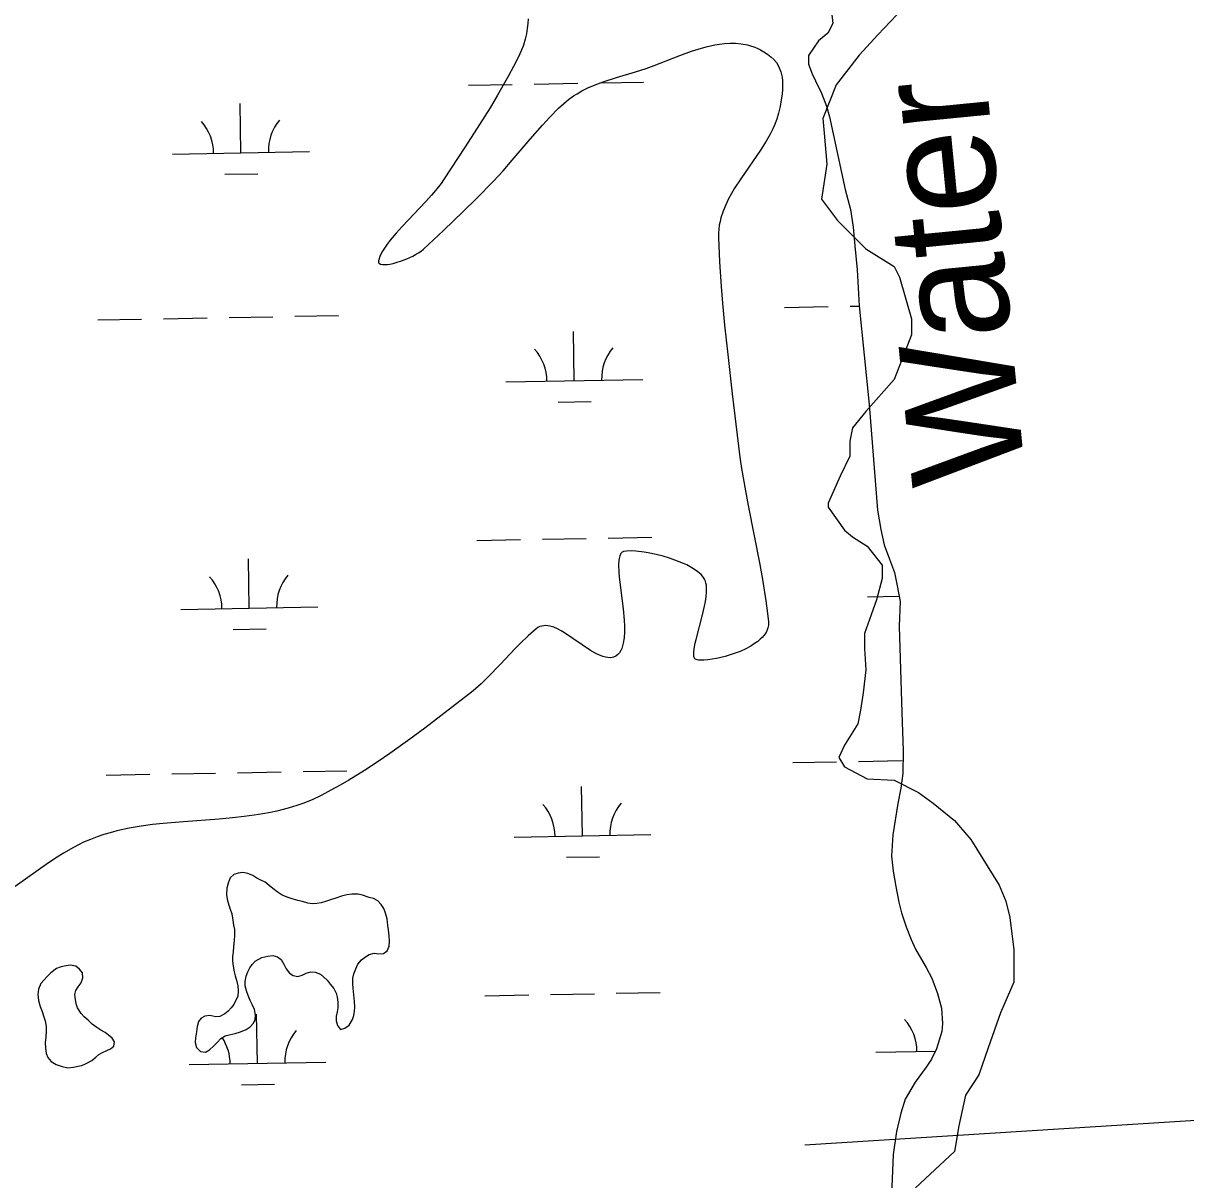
# Model space of a CAD drawing. Extents: x 3925854 to 3964121, y 224593 to 250589.
# Drawn here: x 3947108 to 3947958, y 231121 to 231966 of the extents above; entities that cross this region are included whole.
import ezdxf

# ---------------------------------------------------------------- set-up
doc = ezdxf.new("R2010")
doc.units = 0
for name, color, linetype in [('V-RIVR-EDGE', 7, 'Continuous'), ('V-RIVR-IDEN', 7, 'Continuous'), ('V-SITE-VEGE', 7, 'Continuous'), ('V-TOPO-SHOR', 7, 'Continuous'), ('V-UTIL-LINE', 7, 'Continuous'), ('V-WETL-SWMP', 7, 'Continuous')]:
    doc.layers.add(name, color=color, linetype=linetype)

msp = doc.modelspace()

# ---------------------------------------------------------------- linework, layer by layer
at = {"layer": 'V-RIVR-EDGE'}
msp.add_lwpolyline([(3947746.529, 231972.413), (3947732.768, 231957.67), (3947719.008, 231942.927), (3947702.298, 231921.303), (3947692.469, 231896.73), (3947693.452, 231885.919), (3947695.418, 231863.312), (3947691.486, 231837.757), (3947703.281, 231822.03), (3947723.922, 231801.39), (3947744.563, 231788.612), (3947748.494, 231780.749), (3947757.34, 231750.279), (3947757.34, 231738.484), (3947744.563, 231706.049), (3947723.922, 231682.459), (3947714.093, 231670.664), (3947712.127, 231660.835), (3947712.127, 231650.024), (3947705.247, 231635.28), (3947696.401, 231615.622), (3947696.401, 231612.674), (3947708.196, 231595.964), (3947714.093, 231591.05), (3947724.905, 231584.17), (3947735.717, 231570.409), (3947735.717, 231560.58), (3947731.785, 231544.854), (3947727.854, 231534.042), (3947722.939, 231520.281), (3947722.939, 231509.47), (3947723.922, 231493.743), (3947721.956, 231477.034), (3947719.99, 231464.256), (3947718.025, 231454.427), (3947708.196, 231438.701), (3947704.264, 231429.855), (3947708.196, 231422.975), (3947724.905, 231414.129), (3947744.563, 231413.146), (3947762.255, 231404.3), (3947773.067, 231396.436), (3947788.793, 231383.659), (3947800.588, 231369.898), (3947821.229, 231336.48), (3947826.143, 231324.685), (3947829.092, 231312.89), (3947832.041, 231289.301), (3947832.041, 231265.711), (3947822.212, 231243.105), (3947813.366, 231217.549), (3947806.485, 231197.892), (3947796.656, 231183.148), (3947791.742, 231160.541), (3947788.793, 231141.866), (3947760.289, 231115.328)], dxfattribs=at)
at = {"layer": 'V-SITE-VEGE'}
for points in [[(3947477.086, 231969.512), (3947476.869, 231966.041), (3947476.453, 231962.377), (3947475.802, 231958.531), (3947474.882, 231954.511), (3947473.657, 231950.343), (3947472.074, 231946.054), (3947470.092, 231941.692), (3947466.479, 231934.684), (3947462.715, 231927.698), (3947454.787, 231913.786), (3947449.254, 231904.552), (3947441.641, 231892.28), (3947431.211, 231875.98), (3947415.371, 231851.74), (3947413.491, 231849.157), (3947409.399, 231843.994), (3947406.471, 231840.564), (3947402.387, 231836.011), (3947385.114, 231817.768), (3947380.674, 231812.875), (3947376.277, 231807.642), (3947374.141, 231804.845), (3947372.128, 231801.932), (3947370.32, 231798.91), (3947368.827, 231795.793), (3947368.249, 231794.23), (3947367.796, 231792.649), (3947367.745, 231791.703), (3947368.063, 231790.963), (3947368.464, 231790.582), (3947369.22, 231790.204), (3947370.576, 231789.921), (3947371.511, 231789.862), (3947374.223, 231790.03), (3947376.121, 231790.324), (3947378.462, 231790.824), (3947381.305, 231791.586), (3947384.674, 231792.676), (3947388.549, 231794.156), (3947392.8, 231796.098), (3947394.908, 231797.21), (3947396.98, 231798.437), (3947398.938, 231799.774), (3947400.677, 231801.216), (3947415.23, 231814.894), (3947429.732, 231828.772), (3947439.294, 231838.162), (3947451.826, 231850.896), (3947458.773, 231858.406), (3947465.463, 231866.082), (3947478.595, 231881.62), (3947487.586, 231891.895), (3947492.954, 231897.652), (3947499.384, 231904.083), (3947502.971, 231907.429), (3947506.548, 231910.438), (3947510.294, 231913.137), (3947512.877, 231914.779), (3947516.409, 231916.795), (3947521.267, 231919.201), (3947527.954, 231921.992), (3947531.86, 231923.418), (3947541.579, 231926.543)], [(3947541.579, 231926.543), (3947555.471, 231930.643), (3947563.249, 231933.127), (3947569.209, 231935.272), (3947587.926, 231942.597), (3947596.507, 231945.737), (3947601.444, 231947.351), (3947607.099, 231948.967), (3947613.548, 231950.425), (3947616.981, 231950.998), (3947620.62, 231951.43), (3947624.48, 231951.666), (3947628.562, 231951.633), (3947632.871, 231951.246), (3947637.403, 231950.396), (3947639.713, 231949.765), (3947642.075, 231948.973), (3947644.487, 231947.992), (3947646.947, 231946.802), (3947649.452, 231945.374), (3947651.997, 231943.683), (3947654.584, 231941.692), (3947656.743, 231939.654), (3947658.539, 231937.44), (3947659.544, 231935.88), (3947660.664, 231933.703), (3947661.797, 231930.651), (3947662.272, 231928.847), (3947662.676, 231926.742), (3947662.968, 231924.284), (3947663.106, 231921.435), (3947663.038, 231918.15), (3947662.719, 231914.4), (3947662.108, 231910.177), (3947661.201, 231905.529), (3947660.062, 231900.576), (3947658.797, 231896.196), (3947657.156, 231891.854), (3947655.878, 231888.979), (3947653.97, 231885.167), (3947651.117, 231880.115), (3947646.883, 231873.412), (3947632.48, 231852.563), (3947628.025, 231845.67), (3947625.82, 231841.959), (3947623.637, 231837.967), (3947621.546, 231833.668), (3947619.627, 231829.034), (3947617.996, 231824.018), (3947617.341, 231821.399), (3947616.813, 231818.673), (3947616.432, 231815.832), (3947616.225, 231812.871), (3947616.225, 231809.78), (3947617.06, 231791.815), (3947618.257, 231773.783), (3947619.227, 231761.728), (3947620.704, 231745.631), (3947622.934, 231724.135), (3947626.227, 231695.461), (3947630.837, 231657.313), (3947631.906, 231649.144), (3947633.127, 231640.99), (3947635.931, 231624.715), (3947637.991, 231613.887), (3947646.544, 231570.707), (3947648.739, 231558.395), (3947650.912, 231544.329), (3947651.887, 231536.827), (3947652.757, 231528.826), (3947652.759, 231526.569), (3947652.343, 231524.388), (3947651.848, 231522.981), (3947650.939, 231521.16), (3947649.312, 231518.837), (3947648.192, 231517.564), (3947646.754, 231516.159), (3947644.928, 231514.619), (3947642.626, 231512.952), (3947639.752, 231511.157), (3947636.215, 231509.271), (3947631.933, 231507.33), (3947626.86, 231505.403), (3947621.027, 231503.592), (3947614.838, 231502.105), (3947611.65, 231501.522), (3947608.5, 231501.089), (3947605.5, 231500.85), (3947602.831, 231500.85), (3947601.66, 231500.954), (3947600.633, 231501.143), (3947599.784, 231501.415), (3947599.034, 231501.95), (3947598.51, 231502.787), (3947598.278, 231503.504), (3947598.106, 231504.645), (3947598.096, 231506.47), (3947598.385, 231509.13), (3947599.171, 231513.212), (3947599.831, 231515.98), (3947604.631, 231533.941)], [(3947604.631, 231533.941), (3947606.11, 231540.37), (3947606.734, 231543.702), (3947607.226, 231547.126), (3947607.515, 231550.588), (3947607.498, 231554), (3947607.341, 231555.628), (3947607.06, 231557.199), (3947606.636, 231558.696), (3947606.046, 231560.094), (3947605.264, 231561.374), (3947603.452, 231563.453), (3947601.168, 231565.45), (3947599.413, 231566.73), (3947596.816, 231568.372), (3947592.96, 231570.437), (3947590.586, 231571.549), (3947584.397, 231574.043), (3947580.438, 231575.397), (3947575.84, 231576.779), (3947570.593, 231578.127), (3947564.771, 231579.346), (3947561.803, 231579.847), (3947555.79, 231580.568), (3947552.878, 231580.726), (3947548.938, 231580.605), (3947546.81, 231580.218), (3947545.798, 231579.733), (3947544.969, 231578.924), (3947544.516, 231578.211), (3947544.025, 231577.062), (3947543.562, 231575.203), (3947543.384, 231573.98), (3947543.187, 231570.539), (3947543.369, 231565.229), (3947543.67, 231561.614), (3947546.46, 231538.275), (3947547.203, 231530.052), (3947547.416, 231525.84), (3947547.455, 231521.555), (3947547.234, 231517.293), (3947546.654, 231513.246), (3947546.189, 231511.329), (3947545.581, 231509.513), (3947544.809, 231507.827), (3947543.847, 231506.306), (3947542.663, 231504.989), (3947541.227, 231503.912), (3947539.507, 231503.127), (3947537.428, 231502.703), (3947535.237, 231502.72), (3947533.721, 231502.957), (3947531.628, 231503.523), (3947528.736, 231504.671), (3947527.037, 231505.503), (3947522.756, 231507.975), (3947503.687, 231520.933), (3947501.183, 231522.391), (3947498.555, 231523.738), (3947495.815, 231524.887), (3947492.974, 231525.725), (3947491.551, 231525.975), (3947490.111, 231526.091), (3947488.659, 231526.051), (3947487.207, 231525.823), (3947485.755, 231525.379), (3947484.309, 231524.678), (3947482.878, 231523.687), (3947477.172, 231518.739), (3947471.616, 231513.4), (3947467.968, 231509.681), (3947456.716, 231497.702), (3947448.019, 231488.648), (3947442.907, 231483.694), (3947436.875, 231478.369), (3947433.558, 231475.719), (3947401.57, 231451.249), (3947390.695, 231443.182), (3947375.972, 231432.662), (3947367.426, 231426.823), (3947357.522, 231420.345), (3947346.008, 231413.251), (3947339.776, 231409.62), (3947333.05, 231405.88), (3947325.786, 231402.052), (3947319.222, 231398.95), (3947312.523, 231396.252), (3947307.985, 231394.663), (3947301.855, 231392.785), (3947293.554, 231390.667), (3947288.752, 231389.635), (3947283.216, 231388.597), (3947276.836, 231387.575), (3947269.484, 231386.592), (3947261.02, 231385.664), (3947251.288, 231384.796), (3947225.229, 231382.871), (3947210.426, 231381.58), (3947202.601, 231380.706), (3947194.331, 231379.571), (3947185.612, 231378.07)], [(3947185.612, 231378.07), (3947176.46, 231376.067), (3947171.803, 231374.847), (3947167.049, 231373.44), (3947162.202, 231371.816), (3947157.268, 231369.944), (3947152.257, 231367.789), (3947148.515, 231365.999), (3947144.833, 231364.084), (3947137.618, 231359.935), (3947132.897, 231356.968), (3947126.687, 231352.822), (3947102.165, 231335.443)]]:
    msp.add_lwpolyline(points, dxfattribs=at)
at = {"layer": 'V-TOPO-SHOR'}
for points in [[(3947282.44, 231283.58), (3947286.849, 231284.606), (3947290.607, 231285.134), (3947293.892, 231284.186), (3947296.532, 231282.085), (3947298.531, 231278.668), (3947300.2, 231275.41), (3947302.688, 231272.162), (3947305.326, 231270.388), (3947308.771, 231269.77), (3947312.033, 231270.784), (3947314.966, 231272.123), (3947318.395, 231273.141), (3947321.507, 231272.844), (3947325.286, 231271.408), (3947327.926, 231269.307), (3947330.24, 231267.04), (3947332.563, 231264.117), (3947335.049, 231261.031), (3947336.72, 231257.611), (3947337.568, 231254.672), (3947338.096, 231251.078), (3947337.973, 231246.984), (3947337.515, 231243.869), (3947336.89, 231240.754), (3947336.925, 231237.479), (3947337.779, 231233.887), (3947339.935, 231231.126), (3947343.2, 231231.976), (3947346.286, 231234.301), (3947348.867, 231238.255), (3947349.819, 231241.211), (3947350.278, 231244.326), (3947350.573, 231247.439), (3947350.204, 231251.526), (3947349.665, 231256.27), (3947349.289, 231261.177), (3947348.928, 231264.445), (3947349.051, 231268.539), (3947349.837, 231271.658), (3947351.109, 231275.273), (3947352.713, 231278.726), (3947355.463, 231281.863), (3947358.222, 231284.184), (3947360.989, 231285.849), (3947364.581, 231286.703), (3947368.022, 231286.41), (3947371.458, 231286.445), (3947374.057, 231288.435), (3947375.495, 231291.886), (3947375.786, 231295.493), (3947375.581, 231299.583), (3947375.046, 231303.832), (3947374.688, 231306.939), (3947374.145, 231312.008), (3947372.959, 231316.088), (3947371.78, 231319.35), (3947369.785, 231322.44), (3947367.303, 231325.033), (3947364.176, 231326.639), (3947361.056, 231327.589), (3947356.131, 231329.176), (3947353.012, 231329.963), (3947348.265, 231329.916), (3947344.507, 231329.385), (3947340.75, 231328.365), (3947336.673, 231327.016), (3947332.593, 231325.664), (3947329.003, 231324.646), (3947325.902, 231323.632), (3947322.636, 231323.108), (3947319.201, 231322.746), (3947316.248, 231323.37), (3947312.144, 231324.474), (3947308.863, 231325.26), (3947305.416, 231326.209), (3947301.638, 231327.478), (3947297.366, 231329.074), (3947293.739, 231331.654), (3947290.603, 231334.079), (3947287.799, 231336.178), (3947284.83, 231338.603), (3947281.866, 231340.211), (3947278.905, 231341.655), (3947275.939, 231343.588), (3947272.325, 231345.024), (3947268.55, 231345.804), (3947265.284, 231345.282), (3947262.019, 231344.266), (3947259.261, 231341.782), (3947257.827, 231338.003), (3947256.883, 231334.229), (3947256.602, 231329.641), (3947257.29, 231326.213), (3947258.48, 231321.803), (3947259.492, 231318.869), (3947260.51, 231315.604), (3947261.21, 231311.029), (3947261.902, 231307.271), (3947262.427, 231304.002), (3947262.468, 231299.91)], [(3947262.468, 231299.91), (3947262.345, 231295.98), (3947261.898, 231291.557), (3947261.448, 231287.622), (3947260.989, 231284.344), (3947261.022, 231281.071), (3947261.55, 231277.311), (3947262.247, 231273.227), (3947262.933, 231270.286), (3947263.944, 231267.187), (3947264.97, 231262.942), (3947265.337, 231259.18), (3947264.884, 231255.248), (3947263.602, 231252.45), (3947262.163, 231249.327), (3947260.221, 231246.853), (3947257.954, 231244.537), (3947255.519, 231242.548), (3947251.939, 231240.547), (3947248.83, 231240.352), (3947244.564, 231241.29), (3947240.97, 231240.764), (3947238.199, 231239.427), (3947236.262, 231236.789), (3947235.315, 231233.34), (3947234.701, 231229.406), (3947233.927, 231224.978), (3947233.798, 231221.54), (3947234.654, 231217.784), (3947237.628, 231215.031), (3947241.234, 231214.576), (3947244.163, 231216.243), (3947247.409, 231219.057), (3947249.84, 231221.537), (3947252.59, 231224.513), (3947255.683, 231226.344), (3947258.622, 231227.192), (3947263.031, 231228.218), (3947266.949, 231229.24), (3947271.022, 231231.083), (3947273.949, 231233.078), (3947276.542, 231235.558), (3947277.66, 231238.354), (3947277.955, 231241.628), (3947277.097, 231245.548), (3947275.589, 231248.809), (3947274.082, 231252.231), (3947272.409, 231255.815), (3947271.393, 231259.241), (3947270.373, 231262.831), (3947270.34, 231266.106), (3947271.118, 231270.042), (3947272.233, 231273.163), (3947273.676, 231276.125), (3947275.452, 231278.599), (3947277.555, 231280.911), (3947282.44, 231283.58)], [(3947173.2, 231224.691), (3947170.394, 231226.954), (3947167.92, 231228.894), (3947164.956, 231230.502), (3947161.989, 231232.599), (3947158.528, 231235.019), (3947155.554, 231237.772), (3947152.744, 231240.199), (3947150.43, 231242.63), (3947147.931, 231246.861), (3947146.92, 231249.798), (3947146.231, 231253.064), (3947145.869, 231256.499), (3947146.655, 231259.616), (3947148.265, 231262.252), (3947150.528, 231265.219), (3947151.638, 231268.668), (3947151.437, 231272.432), (3947149.281, 231275.193), (3947146.477, 231277.292), (3947142.541, 231278.07), (3947138.128, 231277.372), (3947135.189, 231276.686), (3947132.418, 231275.513), (3947128.356, 231272.527), (3947125.602, 231269.715), (3947123.333, 231267.4), (3947120.906, 231264.756), (3947119.31, 231260.484), (3947118.858, 231256.716), (3947119.396, 231252.137), (3947120.42, 231247.891), (3947121.932, 231244.141), (3947122.946, 231241.043), (3947124.129, 231237.291), (3947124.826, 231233.205), (3947124.856, 231230.094), (3947124.578, 231225.345), (3947124.127, 231221.249), (3947124.328, 231217.648), (3947125.024, 231213.565), (3947126.038, 231210.464), (3947128.684, 231207.707), (3947132.309, 231205.452), (3947136.579, 231204.023), (3947140.681, 231203.083), (3947144.933, 231203.454), (3947148.036, 231204.14), (3947150.977, 231204.824), (3947154.071, 231206.163), (3947158.304, 231208.5), (3947161.227, 231210.82), (3947163.498, 231212.807), (3947166.103, 231214.306), (3947169.2, 231215.647), (3947171.971, 231216.823), (3947174.406, 231218.812), (3947174.865, 231221.925), (3947173.2, 231224.691)]]:
    msp.add_lwpolyline(points, dxfattribs=at)
at = {"layer": 'V-UTIL-LINE'}
msp.add_line((3947679.344, 231146.765), (3949584.13, 231267.067), dxfattribs=at)
at = {"layer": 'V-WETL-SWMP'}
for p, q in [((3947433.471, 231920.973), (3947465.466, 231921.554)), ((3947481.463, 231921.845), (3947513.458, 231922.427)), ((3947529.456, 231922.718), (3947561.45, 231923.3)), ((3947267.279, 231871.513), (3947266.625, 231907.507)), ((3947217.287, 231870.604), (3947317.271, 231872.422)), ((3947255.562, 231855.866), (3947279.558, 231856.303)), ((3947712.453, 231759.517), (3947718.964, 231759.635)), ((3947258.62, 231751.265), (3947290.615, 231751.846)), ((3947306.612, 231752.137), (3947338.607, 231752.719)), ((3947664.461, 231758.644), (3947696.455, 231759.226)), ((3947162.636, 231749.519), (3947194.63, 231750.101)), ((3947210.628, 231750.392), (3947242.622, 231750.974)), ((3947510.817, 231705.1), (3947510.162, 231741.094)), ((3947460.825, 231704.191), (3947560.808, 231706.009)), ((3947499.099, 231689.453), (3947523.095, 231689.89)), ((3947487.512, 231589.225), (3947519.506, 231589.807)), ((3947535.504, 231590.098), (3947567.498, 231590.68)), ((3947439.519, 231588.352), (3947471.514, 231588.934)), ((3947273.327, 231538.893), (3947272.673, 231574.887)), ((3947725.16, 231547.109), (3947748.222, 231547.528)), ((3947223.335, 231537.984), (3947323.319, 231539.802)), ((3947261.61, 231523.246), (3947285.606, 231523.683)), ((3947312.66, 231419.517), (3947344.655, 231420.099)), ((3947670.509, 231426.024), (3947702.503, 231426.606)), ((3947718.501, 231426.897), (3947750.496, 231427.478)), ((3947168.684, 231416.899), (3947200.678, 231417.481)), ((3947216.676, 231417.772), (3947248.671, 231418.354)), ((3947264.668, 231418.645), (3947296.663, 231419.226)), ((3947516.865, 231372.48), (3947516.21, 231408.474)), ((3947466.873, 231371.571), (3947566.857, 231373.389)), ((3947505.147, 231356.833), (3947529.143, 231357.27)), ((3947445.568, 231255.732), (3947477.562, 231256.314)), ((3947493.56, 231256.605), (3947525.554, 231257.187)), ((3947541.552, 231257.478), (3947573.546, 231258.06)), ((3947279.375, 231206.273), (3947278.721, 231242.267)), ((3947731.209, 231214.489), (3947774.714, 231215.28)), ((3947229.383, 231205.364), (3947329.367, 231207.182)), ((3947267.658, 231190.626), (3947291.654, 231191.063))]:
    msp.add_line(p, q, dxfattribs=at)
for points in [[(3947698.829, 231974.465), (3947699.846, 231966.085), (3947696.188, 231959.056), (3947689.254, 231953.392), (3947681.905, 231942.597), (3947681.969, 231936.305), (3947684.603, 231929.34), (3947686.985, 231924.237), (3947691.505, 231915.193), (3947695.097, 231905.674), (3947697.275, 231897.772), (3947708.765, 231844.75), (3947712.643, 231830.107), (3947714.637, 231817.308), (3947715.941, 231803.571), (3947717.516, 231786.107), (3947718.948, 231759.786), (3947726.437, 231687.613), (3947732.345, 231610.53), (3947734.819, 231596.338), (3947737.263, 231585.176), (3947741.098, 231574.727), (3947744.925, 231564.977), (3947746.889, 231555.208), (3947748.868, 231543.808), (3947748.353, 231525.625), (3947750.155, 231462.716), (3947751.14, 231434.526), (3947750.841, 231417.976), (3947749.552, 231407.242), (3947747.332, 231396.265), (3947743.604, 231373.155), (3947742.595, 231357.762), (3947743.871, 231346.821), (3947745.851, 231335.422), (3947748.063, 231324.024), (3947750.006, 231316.353), (3947753.372, 231306.132), (3947756.962, 231296.846), (3947760.298, 231289.655), (3947767.889, 231276.447), (3947772.164, 231268.566), (3947776.239, 231257.421), (3947779.144, 231246.729), (3947779.959, 231235.318), (3947779.318, 231229.485), (3947777.518, 231223.174), (3947775.484, 231216.86), (3947771.831, 231209.366), (3947767.928, 231203.499), (3947759.883, 231192.464), (3947752.551, 231180.038), (3947749.39, 231169.984), (3947746.264, 231156.435), (3947743.87, 231139.63), (3947741.435, 231080.874)], [(3947368.021, 231286.41), (3947371.458, 231286.445), (3947374.057, 231288.435), (3947375.495, 231291.887), (3947375.786, 231295.492), (3947375.581, 231299.582), (3947375.047, 231303.832), (3947374.688, 231306.939), (3947374.146, 231312.008), (3947372.959, 231316.088), (3947371.78, 231319.35), (3947369.784, 231322.44), (3947367.303, 231325.034), (3947364.176, 231326.639), (3947361.056, 231327.589), (3947356.13, 231329.176), (3947353.012, 231329.963), (3947348.265, 231329.915), (3947344.506, 231329.386), (3947340.751, 231328.366), (3947336.672, 231327.015), (3947332.594, 231325.664), (3947329.003, 231324.646), (3947325.903, 231323.632), (3947322.635, 231323.108), (3947319.201, 231322.746), (3947316.248, 231323.371), (3947312.145, 231324.475), (3947308.863, 231325.26), (3947305.416, 231326.208), (3947301.638, 231327.479), (3947297.366, 231329.073), (3947293.739, 231331.655), (3947290.604, 231334.079), (3947287.8, 231336.178), (3947284.829, 231338.603), (3947281.867, 231340.21), (3947278.905, 231341.654), (3947275.939, 231343.588), (3947272.324, 231345.024), (3947268.551, 231345.805), (3947265.283, 231345.281), (3947262.019, 231344.265), (3947259.261, 231341.782), (3947257.826, 231338.003), (3947256.883, 231334.228), (3947256.602, 231329.642), (3947257.291, 231326.212), (3947258.481, 231321.804), (3947259.493, 231318.868), (3947260.509, 231315.604), (3947261.21, 231311.028), (3947261.902, 231307.27), (3947262.427, 231304.002), (3947262.468, 231299.91), (3947262.344, 231295.98), (3947261.898, 231291.556)], [(3947261.898, 231291.556), (3947261.447, 231287.623), (3947260.989, 231284.344), (3947261.022, 231281.071), (3947261.551, 231277.311), (3947262.247, 231273.226), (3947262.932, 231270.287), (3947263.945, 231267.187), (3947264.97, 231262.941), (3947265.336, 231259.18), (3947264.884, 231255.247), (3947263.603, 231252.451), (3947262.162, 231249.327), (3947260.222, 231246.852), (3947257.954, 231244.537), (3947255.519, 231242.548), (3947251.938, 231240.548), (3947248.83, 231240.352), (3947244.564, 231241.291), (3947240.969, 231240.764), (3947238.199, 231239.426), (3947236.262, 231236.788), (3947235.315, 231233.341), (3947234.7, 231229.406), (3947233.926, 231224.978), (3947233.797, 231221.54), (3947234.654, 231217.783), (3947237.628, 231215.031), (3947241.234, 231214.576), (3947244.163, 231216.243), (3947247.408, 231219.058), (3947249.839, 231221.538), (3947252.591, 231224.513), (3947255.683, 231226.345), (3947258.621, 231227.193), (3947263.03, 231228.219), (3947266.948, 231229.241), (3947271.022, 231231.083), (3947273.948, 231233.077), (3947276.542, 231235.559), (3947277.659, 231238.353), (3947277.954, 231241.629), (3947277.096, 231245.549), (3947275.589, 231248.808), (3947274.082, 231252.23), (3947272.408, 231255.814), (3947271.392, 231259.242), (3947270.373, 231262.832), (3947270.34, 231266.106), (3947271.118, 231270.042), (3947272.233, 231273.164), (3947273.676, 231276.125), (3947275.452, 231278.598), (3947277.556, 231280.911), (3947282.44, 231283.579), (3947286.849, 231284.606), (3947290.608, 231285.135), (3947293.892, 231284.186), (3947296.532, 231282.085), (3947298.531, 231278.668), (3947300.201, 231275.411), (3947302.689, 231272.162), (3947305.326, 231270.389), (3947308.77, 231269.769), (3947312.033, 231270.784), (3947314.966, 231272.123), (3947318.394, 231273.14), (3947321.507, 231272.844), (3947325.286, 231271.409), (3947327.926, 231269.308), (3947330.241, 231267.04), (3947332.562, 231264.117), (3947335.049, 231261.032), (3947336.72, 231257.611), (3947337.568, 231254.673), (3947338.096, 231251.077), (3947337.974, 231246.984), (3947337.514, 231243.869), (3947336.891, 231240.753), (3947336.924, 231237.479), (3947337.779, 231233.887), (3947339.935, 231231.126), (3947343.2, 231231.977), (3947346.287, 231234.3), (3947348.866, 231238.255), (3947349.818, 231241.211), (3947350.277, 231244.326), (3947350.573, 231247.439), (3947350.204, 231251.527), (3947349.665, 231256.269), (3947349.288, 231261.176), (3947348.928, 231264.446), (3947349.05, 231268.54), (3947349.837, 231271.658), (3947351.11, 231275.272), (3947352.712, 231278.725), (3947355.463, 231281.863), (3947358.222, 231284.183), (3947360.988, 231285.848), (3947364.58, 231286.703), (3947368.021, 231286.41)]]:
    msp.add_lwpolyline(points, dxfattribs=at)
msp.add_lwpolyline([(3947173.2, 231224.691), (3947170.394, 231226.954), (3947167.919, 231228.894), (3947164.957, 231230.501), (3947161.989, 231232.598), (3947158.527, 231235.019), (3947155.553, 231237.771), (3947152.745, 231240.198), (3947150.429, 231242.63), (3947147.931, 231246.861), (3947146.919, 231249.797), (3947146.231, 231253.064), (3947145.869, 231256.498), (3947146.656, 231259.616), (3947148.266, 231262.251), (3947150.528, 231265.22), (3947151.639, 231268.669), (3947151.437, 231272.432), (3947149.281, 231275.193), (3947146.477, 231277.292), (3947142.541, 231278.071), (3947138.128, 231277.372), (3947135.189, 231276.687), (3947132.418, 231275.513), (3947128.356, 231272.526), (3947125.602, 231269.715), (3947123.333, 231267.4), (3947120.905, 231264.757), (3947119.311, 231260.485), (3947118.858, 231256.715), (3947119.396, 231252.137), (3947120.421, 231247.892), (3947121.932, 231244.142), (3947122.945, 231241.042), (3947124.129, 231237.29), (3947124.825, 231233.204), (3947124.857, 231230.095), (3947124.577, 231225.345), (3947124.128, 231221.248), (3947124.328, 231217.649), (3947125.024, 231213.564), (3947126.038, 231210.464), (3947128.685, 231207.708), (3947132.309, 231205.453), (3947136.579, 231204.023), (3947140.681, 231203.082), (3947144.933, 231203.453), (3947148.036, 231204.139), (3947150.976, 231204.823), (3947154.072, 231206.164), (3947158.304, 231208.499), (3947161.227, 231210.82), (3947163.499, 231212.807), (3947166.103, 231214.307), (3947169.199, 231215.648), (3947171.97, 231216.822), (3947174.405, 231218.811), (3947174.865, 231221.925)], close=True, dxfattribs=at)
for centre, start, end in [((3947322.504, 231872.992), 140.269876, 181.813534), ((3947212.037, 231870.983), 0.269879, 41.813537), ((3947455.574, 231704.57), 0.269879, 41.813537), ((3947566.042, 231706.579), 140.269876, 181.813534), ((3947218.085, 231538.363), 0.269879, 41.813537), ((3947328.552, 231540.372), 140.269876, 181.813534), ((3947461.622, 231371.95), 0.269879, 41.813537), ((3947572.09, 231373.959), 140.269876, 181.813534), ((3947725.958, 231214.868), 0.269879, 41.813537), ((3947224.133, 231205.743), 0.269879, 33.316372), ((3947334.6, 231207.752), 140.269876, 181.813534)]:
    msp.add_arc(centre, 35.246, start, end, dxfattribs=at)

# ---------------------------------------------------------------- texts
at = {"layer": 'V-RIVR-IDEN'}
msp.add_text('Water', height=82.9998, rotation=95.608001, dxfattribs=at).set_placement((3947840.62, 231634.016))

doc.saveas('drawing.dxf')
